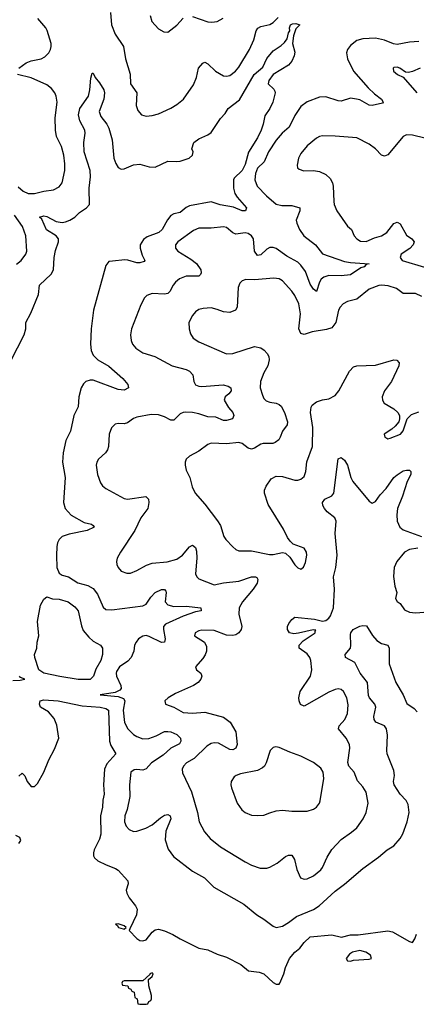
# Model space of a CAD drawing. Header units: inches. Extents: x 1834610 to 2027685, y 642842 to 774116.
# Tile 600 of 632: x 2004595 to 2007154, y 729514 to 735863. Entities that reach past the tile are written whole.
import ezdxf

# ---------------------------------------------------------------- set-up
doc = ezdxf.new("R2010")
doc.units = ezdxf.units.IN
doc.header["$MEASUREMENT"] = 0
doc.layers.add('C0702', color=7, linetype='Continuous')
doc.layers.add('C0703', color=7, linetype='Continuous')

msp = doc.modelspace()

# ---------------------------------------------------------------- linework, layer by layer
at = {"layer": 'C0702', "color": 5, "elevation": 220}
for points in [[(2005263.7, 730000), (2005270, 729998), (2005272, 730000)], [(2005306.6, 730000), (2005302, 729990), (2005350, 729939.1), (2005370, 729925.5), (2005390, 729923), (2005410, 729930.7), (2005450, 729978.8), (2005470, 729994.8), (2005490, 729998.8), (2005530, 729987.7), (2005584.1, 729964.1), (2005630, 729936.3), (2005750, 729876.3), (2005810, 729865.5), (2005870, 729837.1), (2005930, 729817.1), (2006021, 729770), (2006070.4, 729730.4), (2006141.1, 729721.1), (2006170, 729710.5), (2006230, 729654), (2006250, 729642.8), (2006270, 729644.7), (2006273.2, 729650), (2006298.4, 729710), (2006310, 729751), (2006337, 729810), (2006369.7, 729850), (2006403.3, 729876.7), (2006430, 729911.8), (2006470, 729948.4), (2006610, 729961.6), (2006672.1, 729947.9), (2006730, 729962), (2006778.6, 729961.4), (2006970, 729987.3), (2007000.7, 729980.7), (2007110, 729918), (2007130, 729912), (2007144.7, 729935.3), (2007154.5, 729965.5)]]:
    msp.add_lwpolyline(points, dxfattribs=at)
for points in [[(2006790, 729861.2), (2006742, 729850), (2006723.5, 729836.5), (2006702, 729810), (2006710, 729794), (2006730, 729792), (2006750, 729798), (2006850, 729804.7), (2006866, 729810), (2006858, 729830), (2006828, 729850)], [(2005450, 729718), (2005434, 729710), (2005434, 729706), (2005390, 729666), (2005270, 729666), (2005258, 729662), (2005254, 729650), (2005258, 729638), (2005292.7, 729632.7), (2005298, 729618), (2005312.7, 729612.7), (2005318, 729598), (2005332.7, 729592.7), (2005338, 729558), (2005354, 729550), (2005358, 729518), (2005370, 729514), (2005410, 729514), (2005422, 729518), (2005427.3, 729532.7), (2005442, 729538), (2005446, 729550), (2005446, 729570), (2005427.3, 729632.7), (2005426, 729674), (2005450, 729694), (2005455.3, 729710)]]:
    msp.add_lwpolyline(points, close=True, dxfattribs=at)
at = {"layer": 'C0703', "color": 5}
for points, elevation in [([(2005180.8, 735910), (2005188, 735830), (2005210.3, 735770), (2005264.9, 735690), (2005278.6, 735610), (2005308.8, 735511.1), (2005310.3, 735450), (2005350.2, 735390), (2005346.3, 735310), (2005356.7, 735276.7), (2005380.7, 735250), (2005410, 735240.4), (2005450, 735244.2), (2005490, 735254.6), (2005570, 735291.7), (2005610, 735315.6), (2005653, 735350), (2005716.9, 735443.1), (2005735.3, 735490), (2005749.8, 735550.2), (2005776.9, 735583.1), (2005790, 735588.2), (2005810, 735577.1), (2005858, 735530), (2005910, 735501.1), (2005930, 735498.4), (2005950, 735503.5), (2005988.4, 735530), (2006010, 735556.5), (2006078.4, 735670), (2006106.8, 735733.2), (2006121.8, 735790), (2006131.9, 735808.1), (2006150, 735818.2), (2006208.7, 735831.3), (2006230, 735845.2), (2006262.8, 735877.2)], 260), ([(2005437.1, 735890), (2005448.4, 735850), (2005490, 735804), (2005524.1, 735784.1), (2005550, 735782), (2005610, 735826.4), (2005650, 735872)], 280), ([(2005710, 735884), (2005810, 735848), (2005834.1, 735845.9), (2005868.5, 735851.5), (2005908.5, 735871.5)], 280), ([(2004538, 733662), (2004624.5, 733830), (2004634.5, 733870), (2004634.7, 733910), (2004667, 733970), (2004717.3, 734090), (2004722.7, 734150), (2004798, 734222), (2004812.6, 734250), (2004817.5, 734330), (2004826.3, 734373.7), (2004846.4, 734430), (2004845.6, 734450), (2004829.8, 734470), (2004768.3, 734508.3), (2004737.2, 734577.2), (2004723.6, 734590), (2004750, 734597.1), (2004770, 734592.8), (2004830, 734561.1), (2004870, 734555.8), (2004890, 734559.8), (2004918.7, 734570), (2004949.8, 734590), (2004980.3, 734619.7), (2005026.2, 734650), (2005046.4, 734670), (2005044, 734776), (2005051.3, 734850), (2005049.9, 734889.9), (2005009.9, 735010), (2005008.3, 735070), (2005017.8, 735130), (2005015.9, 735150), (2004983.5, 735210), (2004975.1, 735250), (2004983.5, 735290), (2005038, 735370), (2005047.8, 735410), (2005054, 735486), (2005062, 735518), (2005070, 735518), (2005081, 735490), (2005110, 735456.3), (2005138, 735410), (2005142, 735390), (2005138.7, 735350), (2005108.2, 735270), (2005118.7, 735238.7), (2005157, 735190), (2005170, 735164), (2005191.6, 735088.4), (2005203.1, 734970), (2005215.1, 734935.1), (2005230, 734910.6), (2005250, 734899.3), (2005270, 734901.3), (2005330, 734926.7), (2005370, 734930.4), (2005430, 734914), (2005470, 734910.7), (2005550, 734950.7), (2005610, 734947.3), (2005630, 734950.8), (2005688, 734970), (2005709, 734990), (2005714, 735010), (2005706.6, 735030), (2005718.4, 735070), (2005750, 735094), (2005810, 735120.4), (2005830, 735134.9), (2005890, 735225.5), (2005921.6, 735258.4), (2005939.6, 735290), (2006013.3, 735346.7), (2006107.3, 735510), (2006163.8, 735556.2), (2006190, 735613.4), (2006230, 735661.6), (2006283.3, 735696.7), (2006304.2, 735715.8), (2006320.1, 735739.9), (2006330, 735778), (2006339, 735790), (2006335.1, 735810), (2006343, 735830), (2006356, 735836), (2006377.1, 735837.1), (2006402, 735830), (2006376, 735804), (2006362, 735758), (2006356.3, 735710), (2006370, 735654), (2006366.8, 735630), (2006350, 735595.3), (2006330.4, 735569.6), (2006230.8, 735510), (2006202, 735470), (2006198.8, 735450), (2006235.2, 735415.2), (2006241.4, 735401.4), (2006243, 735390), (2006228.7, 735330), (2006210, 735289.6), (2006176.9, 735243.1), (2006166.4, 735190), (2006152.8, 735150), (2006130, 735101.3), (2006072.2, 735007.8), (2006050, 734929.8), (2006030, 734890.9), (2005979, 734841), (2005974, 734830), (2005975.5, 734775.5), (2005982.8, 734742.8), (2005998.3, 734718.3), (2006058.8, 734650), (2006052, 734630), (2006030, 734629.7), (2005973.8, 734653.8), (2005888.1, 734668.1), (2005830, 734688.4), (2005690, 734662.3), (2005668.7, 734651.3), (2005630, 734620.2), (2005590, 734609.9), (2005570, 734599.4), (2005548, 734572), (2005514.7, 734510), (2005493.6, 734490), (2005417.2, 734462.8), (2005393.8, 734446.2), (2005372.8, 734410), (2005371.8, 734390), (2005384.5, 734344.5), (2005403, 734310), (2005397.4, 734302.6), (2005370, 734294.3), (2005350, 734295.6), (2005292.9, 734312.9), (2005274.1, 734314.1), (2005193.4, 734306.6), (2005170, 734302.6), (2005150, 734278), (2005071, 733990), (2005055.5, 733870), (2005051.2, 733770), (2005055.5, 733730), (2005070, 733699.5), (2005098.3, 733670), (2005170, 733629.1), (2005260.4, 733550), (2005293, 733510), (2005297.3, 733490), (2005270, 733474.5), (2005230, 733477.4), (2005070, 733538.5), (2005050, 733538.3), (2005022.8, 733530), (2005005.9, 733514.1), (2004992.4, 733490), (2004975.5, 733430), (2004972.8, 733367.2), (2004944.8, 733310), (2004922.9, 733210), (2004892.6, 733150), (2004874.6, 733070), (2004871, 733010), (2004887.3, 732910), (2004876.8, 732750), (2004887.6, 732710), (2004927.1, 732667.1), (2005010, 732621.6), (2005058, 732610), (2005070, 732601), (2005075.5, 732590), (2005031, 732570), (2004914.2, 732545.8), (2004868.7, 732530), (2004849.4, 732510.6), (2004839.7, 732490), (2004834.2, 732465.8), (2004832, 732408), (2004835.3, 732330), (2004850, 732292.9), (2004870, 732282), (2004910, 732271.3), (2004970, 732231.7), (2005034.7, 732214.8), (2005070, 732194.9), (2005097.6, 732157.6), (2005134.4, 732074.4), (2005150, 732060.3), (2005190, 732056.9), (2005390, 732083), (2005410, 732094.3), (2005440.6, 732139.4), (2005470, 732169.2), (2005510, 732188.9), (2005530, 732188.4), (2005538.2, 732178.2), (2005540.8, 732170), (2005533.7, 732110), (2005550, 732088.9), (2005590, 732078.5), (2005670, 732081.5), (2005764.7, 732070), (2005766, 732050), (2005730, 732044.4), (2005650, 732016), (2005535.1, 731964.9), (2005522.7, 731950), (2005522.6, 731930), (2005534.3, 731870), (2005530, 731849.6), (2005510, 731846.8), (2005430, 731886.3), (2005410, 731891.2), (2005390, 731887.6), (2005362.6, 731870), (2005345.7, 731850), (2005336, 731830), (2005331.4, 731790), (2005315.3, 731750), (2005292.9, 731727.2), (2005238.7, 731690), (2005220, 731660), (2005216.9, 731650), (2005219.8, 731630), (2005248.1, 731570), (2005249.2, 731550), (2005240.8, 731539.2), (2005210, 731524.8), (2005114, 731510), (2005230, 731498.6), (2005264.9, 731484.9), (2005273, 731470), (2005263.3, 731410), (2005270.2, 731330), (2005292.4, 731290), (2005330, 731253.2), (2005350, 731240.6), (2005390, 731225.6), (2005428.2, 731228.2), (2005475.9, 731244.1), (2005530, 731272.1), (2005550, 731272.5), (2005570, 731271.3), (2005610, 731252.7), (2005633.2, 731230), (2005635.8, 731210), (2005626.5, 731193.5), (2005570, 731165.2), (2005520.2, 731119.9), (2005444.8, 731070), (2005410, 731031.5), (2005390, 731023), (2005350, 731029), (2005333.6, 731026.4), (2005312.8, 731010), (2005303.7, 730930), (2005305.9, 730854.1), (2005288.3, 730770), (2005272.8, 730730), (2005270.3, 730690), (2005281.8, 730661.8), (2005301.6, 730641.6), (2005330, 730628.8), (2005350, 730630.3), (2005409.3, 730650), (2005448.9, 730671.1), (2005502.7, 730717.3), (2005530, 730734.3), (2005550, 730738.4), (2005565.3, 730730), (2005569.3, 730710), (2005538.8, 730630), (2005534, 730574), (2005553.7, 730513.7), (2005586.4, 730466.4), (2005710, 730371.5), (2005788.2, 730330), (2005848, 730270), (2006040.3, 730160.3), (2006124.9, 730090), (2006170, 730063.7), (2006230, 730017), (2006250.3, 730010.3), (2006290, 730018.5), (2006330, 730041.3), (2006380.3, 730079.7), (2006490, 730125.7), (2006527.6, 730150), (2006630, 730244.4), (2006691.7, 730288.3), (2006809.6, 730390), (2006910, 730462.4), (2006966, 730510), (2007010, 730535.5), (2007050, 730583.8), (2007067.5, 730612.5), (2007095.9, 730690), (2007107.6, 730750), (2007102.2, 730802.3), (2007088.7, 730828.7), (2007049.1, 730869.1), (2007010.8, 730930), (2007007.1, 730950), (2007012.6, 730990), (2007010, 731020.9), (2006966, 731130), (2006963.1, 731150), (2006968.3, 731250), (2006962.6, 731290), (2006949.8, 731309.8), (2006892.9, 731332.9), (2006881.5, 731350), (2006880.8, 731370), (2006893.3, 731430), (2006886, 731450), (2006851.2, 731490), (2006844.9, 731504.9), (2006839.1, 731590), (2006792.5, 731650), (2006757.1, 731717.1), (2006698.4, 731750), (2006695.6, 731770), (2006728.8, 731811.2), (2006732.5, 731830), (2006730, 731898), (2006732, 731910), (2006746, 731930), (2006790, 731953), (2006810, 731956.6), (2006833.4, 731953.4), (2006871.2, 731891.1), (2006899.1, 731859.1), (2006930, 731841.3), (2006970.3, 731830.3), (2006979.5, 731810), (2006979.7, 731710), (2007022, 731590), (2007068.5, 731510), (2007093.8, 731453.8), (2007140.8, 731420.8), (2007160, 731400)], 240), ([(2004590, 735550.3), (2004636.3, 735583.7), (2004670, 735596.9), (2004733.2, 735610), (2004757.6, 735622.4), (2004783, 735650), (2004794, 735670), (2004798.3, 735690), (2004797.4, 735710), (2004772.7, 735792.7), (2004763.9, 735810), (2004712.8, 735870)], 260), ([(2007170, 735723.1), (2007110, 735718.3), (2007030, 735702.9), (2007007.2, 735707.2), (2006950, 735731.6), (2006890, 735743.4), (2006810, 735740.2), (2006771.2, 735728.9), (2006730, 735696.9), (2006710.3, 735670), (2006704.9, 735650), (2006709.3, 735609.3), (2006748.4, 735530), (2006843, 735423), (2006884, 735384), (2006928.7, 735350), (2006940.5, 735330), (2006936, 735324), (2006868.5, 735308.5), (2006850, 735311.1), (2006790, 735345.3), (2006769, 735351), (2006730, 735356.4), (2006670, 735338.3), (2006650, 735339.8), (2006570, 735366.2), (2006530, 735362.7), (2006450, 735332), (2006410, 735303.1), (2006370, 735245.4), (2006334.2, 735170), (2006288, 735130), (2006250, 735086.9), (2006200.8, 735010), (2006173.1, 734946.9), (2006130, 734905.1), (2006116.1, 734870), (2006111.5, 734830), (2006127.9, 734790), (2006187.5, 734727.5), (2006250, 734674), (2006285.5, 734665.5), (2006350, 734665.2), (2006402, 734650), (2006403.1, 734630), (2006379, 734570), (2006382.8, 734550), (2006400.7, 734510), (2006428.2, 734470), (2006503.2, 734410), (2006550, 734352.4), (2006690, 734303.2), (2006730, 734296.6), (2006850.5, 734289.5), (2006830, 734284), (2006818.8, 734270), (2006797.2, 734262.8), (2006730, 734218.5), (2006670, 734210.5), (2006590, 734214.1), (2006557.5, 734202.5), (2006540.8, 734190), (2006528.7, 734171.3), (2006510, 734109.6), (2006490, 734124.7), (2006470, 734157.6), (2006438.3, 734238.3), (2006410, 734280.7), (2006390, 734299.5), (2006318.8, 734338.9), (2006250, 734386.5), (2006230, 734394.5), (2006210, 734394), (2006190, 734384), (2006150, 734347), (2006130, 734342.4), (2006109.4, 734370), (2006104.5, 734450), (2006090.7, 734470), (2006070, 734483.4), (2006050, 734488.3), (2005990, 734479.4), (2005970, 734488.7), (2005930, 734523.1), (2005910, 734527.7), (2005830, 734517.4), (2005750, 734518.9), (2005717, 734503), (2005615.5, 734430), (2005600.5, 734410), (2005599.3, 734390), (2005614.9, 734370), (2005698.9, 734318.9), (2005735.2, 734290), (2005763.2, 734250), (2005767, 734230), (2005761.1, 734218.9), (2005750, 734209.8), (2005670, 734208.4), (2005627.2, 734192.8), (2005600.9, 734170), (2005584.9, 734150), (2005563.6, 734110), (2005550, 734098), (2005530, 734092.5), (2005450, 734098), (2005414.9, 734085.1), (2005401.3, 734070), (2005376.9, 734023.1), (2005315.6, 733870), (2005310.3, 733830), (2005313.7, 733793.7), (2005323.7, 733770), (2005345.3, 733745.3), (2005390, 733715.6), (2005467.7, 733690), (2005579.1, 733630), (2005670, 733607.3), (2005690, 733597.3), (2005711.7, 733571.7), (2005719.2, 733530), (2005730, 733509.2), (2005750, 733499.7), (2005770, 733497.6), (2005907.3, 733507.3), (2005939.7, 733499.7), (2005957.1, 733490), (2005958.7, 733470), (2005944.9, 733450), (2005921.1, 733430), (2005913.8, 733410), (2005942.5, 733362.5), (2005970.3, 733330), (2005977.6, 733310), (2005967.3, 733290), (2005930, 733278.7), (2005910, 733279.3), (2005859.7, 733299.8), (2005810, 733301.7), (2005750, 733322.3), (2005710, 733330.5), (2005668, 733332), (2005649.4, 733330.6), (2005630, 733320.5), (2005590, 733279.7), (2005570, 733281.5), (2005530, 733301.1), (2005490, 733314.2), (2005442.9, 733317.1), (2005350, 733299.1), (2005330, 733291.1), (2005290, 733262.6), (2005270, 733256.4), (2005230, 733258.7), (2005210, 733254), (2005186.7, 733230), (2005172, 733190), (2005168.8, 733110), (2005162, 733090), (2005148.2, 733070), (2005104.4, 733030), (2005092, 733010), (2005087.4, 732990), (2005096.1, 732930), (2005116.9, 732876.9), (2005130, 732857.1), (2005150, 732840.3), (2005270, 732775.8), (2005291.4, 732771.4), (2005408, 732788), (2005426.5, 732770), (2005429, 732749), (2005421.2, 732710), (2005376.5, 732650), (2005337.8, 732570), (2005245.3, 732430), (2005224.4, 732390), (2005220.4, 732370), (2005222.4, 732350), (2005230.5, 732330), (2005250, 732307.7), (2005286.6, 732293.4), (2005310, 732294.4), (2005350, 732310.4), (2005413.5, 732346.5), (2005450, 732359.1), (2005546.8, 732366.8), (2005610, 732384), (2005644.5, 732410), (2005690, 732464.6), (2005710, 732473.7), (2005730, 732460.5), (2005736.7, 732436.7), (2005737.7, 732390), (2005730.2, 732290.2), (2005737, 732270), (2005750, 732258), (2005850, 732219.6), (2005910, 732231), (2006010, 732241.7), (2006090.3, 732270.2), (2006116, 732270), (2006125.1, 732265.1), (2006132.5, 732252.5), (2006127.6, 732230), (2006100.6, 732190), (2006031.8, 732110), (2006010.2, 732070), (2006008.1, 732030), (2006027.9, 731950), (2006023.2, 731930), (2006009.2, 731910), (2005990, 731897), (2005970, 731891.2), (2005930, 731894.8), (2005850, 731923.5), (2005770, 731926.3), (2005750, 731922.4), (2005728, 731910), (2005722, 731890), (2005788, 731848.1), (2005801.2, 731821.2), (2005799.7, 731790), (2005792.4, 731767.6), (2005777.1, 731742.8), (2005728.6, 731690), (2005736, 731670), (2005764, 731650), (2005770.5, 731630), (2005763.8, 731610), (2005746, 731590), (2005717.1, 731570), (2005601.4, 731518.6), (2005552.9, 731490), (2005532.4, 731470), (2005534.8, 731450), (2005590, 731430.2), (2005650, 731395.2), (2005710.2, 731390.2), (2005790, 731397.8), (2005910, 731364.5), (2005953.7, 731333.7), (2005990.2, 731270), (2005998.4, 731190), (2005990, 731166.3), (2005970, 731155.6), (2005950, 731158), (2005877.3, 731197.3), (2005850, 731200.2), (2005830, 731195.4), (2005801.9, 731178.1), (2005720.6, 731099.4), (2005670.4, 731070), (2005652.2, 731050), (2005644.4, 731030), (2005645.9, 731005.8), (2005704.1, 730884.1), (2005743.1, 730750), (2005754, 730690), (2005786.7, 730626.7), (2005823.6, 730583.6), (2005890.2, 730530.2), (2006050, 730431.7), (2006090, 730411.8), (2006147.5, 730392.5), (2006190, 730391.7), (2006210, 730397.4), (2006256.8, 730423.2), (2006310, 730466.7), (2006330, 730476.4), (2006350, 730474.9), (2006367.9, 730447.9), (2006382.9, 730382.8), (2006406, 730330), (2006430, 730321.7), (2006450, 730322.7), (2006490, 730341.5), (2006538.7, 730381.3), (2006550, 730396.3), (2006578.2, 730461.8), (2006610, 730512.4), (2006670, 730577), (2006737.1, 730622.9), (2006770, 730652.9), (2006811.9, 730710), (2006830.8, 730750), (2006843.5, 730810), (2006830, 730881.2), (2006810, 730917), (2006775.6, 730955.6), (2006753, 731010), (2006719.3, 731050), (2006712.3, 731072.3), (2006725.5, 731165.5), (2006723.1, 731190), (2006701.5, 731230), (2006652.8, 731290), (2006656.3, 731310), (2006693.1, 731350), (2006709.8, 731390), (2006714.6, 731445.4), (2006705.5, 731490), (2006684.4, 731530), (2006670, 731543.5), (2006650, 731547.7), (2006630, 731544.1), (2006590, 731526.5), (2006430, 731436.9), (2006407, 731447), (2006398, 731470), (2006396.9, 731490), (2006405.6, 731530), (2006472, 731630), (2006480.9, 731670), (2006474.4, 731730), (2006467.7, 731750), (2006450, 731774.5), (2006398.3, 731810), (2006399.2, 731830), (2006423.3, 731856.7), (2006502, 731910), (2006500.9, 731919.1), (2006506, 731926), (2006489.3, 731929.3), (2006393.6, 731906.4), (2006363.4, 731903.4), (2006336.2, 731910), (2006322.8, 731930), (2006322.3, 731950), (2006331.7, 731970), (2006350, 731995.8), (2006370, 732010.2), (2006497, 731997), (2006550, 731983.8), (2006570, 731988.2), (2006590, 732003.1), (2006600.7, 732019.3), (2006620.6, 732070), (2006626.5, 732190), (2006620.2, 732270), (2006634.5, 732330), (2006643.7, 732410), (2006629.9, 732550), (2006636.4, 732630), (2006628.3, 732650), (2006579.7, 732690), (2006562.6, 732710), (2006551.2, 732730), (2006549.7, 732750), (2006563.6, 732770), (2006608.3, 732791.7), (2006622.8, 732810), (2006649.8, 733030.2), (2006670, 733040.7), (2006690, 733023), (2006710, 732990.6), (2006731.1, 732911.1), (2006744.9, 732884.9), (2006850, 732757.6), (2006870, 732745.3), (2006890, 732755.8), (2006920.3, 732799.7), (2006959.9, 732840.1), (2007010, 732910.3), (2007030, 732928.8), (2007070, 732952.7), (2007090, 732958.7), (2007110, 732958), (2007119.1, 732950), (2007118.7, 732930), (2007094.8, 732885.2), (2007065, 732790), (2007033.5, 732710), (2007028.7, 732670), (2007031.4, 732630), (2007047.8, 732590), (2007070, 732572.9), (2007187.7, 732530)], 260), ([(2007178.8, 735550), (2007130, 735527.6), (2007103.2, 735523.2), (2007084.7, 735524.7), (2007048, 735550), (2007030, 735556), (2007010, 735554), (2007004.7, 735550), (2007006.8, 735530), (2007032, 735510), (2007070, 735492), (2007158.7, 735390)], 280), ([(2004584.5, 734784.5), (2004617, 734757), (2004650, 734742.7), (2004690, 734741.1), (2004750, 734757.8), (2004813.4, 734766.6), (2004850, 734784.4), (2004868.6, 734811.5), (2004886.6, 734890), (2004887, 734933), (2004879.8, 734990), (2004864.4, 735044.4), (2004833.3, 735110), (2004825, 735150), (2004823.9, 735230), (2004836.4, 735330), (2004829.8, 735369.8), (2004821.7, 735390), (2004799.8, 735419.8), (2004770, 735441.8), (2004670, 735488.6), (2004581.2, 735510)], 260), ([(2007210, 735099), (2007130, 735119.1), (2007090, 735119.6), (2007070, 735109.4), (2006970, 734991.5), (2006950, 734983), (2006930, 734989.7), (2006890.9, 735030), (2006850, 735061), (2006770, 735101), (2006630, 735112.3), (2006550, 735113), (2006530, 735109.6), (2006510, 735099.6), (2006450.4, 735050), (2006410, 735000.7), (2006394.9, 734970), (2006384.8, 734924.8), (2006387.8, 734907.8), (2006398.3, 734898.3), (2006429, 734889), (2006490, 734890.3), (2006530, 734883.1), (2006570, 734865.2), (2006598.7, 734838.7), (2006613.4, 734810), (2006618, 734790), (2006621.5, 734690), (2006624.9, 734670), (2006641.7, 734630), (2006710, 734530.3), (2006736.5, 734510), (2006754.3, 734470), (2006770, 734448.8), (2006794.7, 734434.7), (2006830, 734433.5), (2006884.5, 734455.5), (2006930, 734468), (2006963.7, 734490), (2007010, 734547.9), (2007030, 734557.7), (2007035.3, 734555.3), (2007050, 734545.7), (2007090, 734474.3), (2007124.9, 734450), (2007140.9, 734430), (2007133.6, 734410), (2007113.1, 734386.9), (2007057.6, 734350), (2007050.3, 734330), (2007063.1, 734310), (2007207.4, 734267.4)], 280), ([(2004574, 734286), (2004605.4, 734310), (2004635.4, 734350), (2004642, 734370), (2004633.6, 734470), (2004613.7, 734530), (2004561.9, 734601.9)], 260), ([(2007190, 734078.7), (2007150, 734096.4), (2007070, 734096.8), (2007025.6, 734130), (2006972.5, 734147.5), (2006930, 734151.9), (2006912.3, 734147.7), (2006850, 734125.1), (2006770, 734060.8), (2006710, 734045.1), (2006681.3, 734030), (2006662.6, 734010), (2006651.6, 733990), (2006635, 733910), (2006610, 733876.4), (2006575.8, 733864.2), (2006482.8, 733850), (2006430, 733832.4), (2006410, 733839.8), (2006395.5, 733870), (2006406, 733966), (2006395.7, 734030), (2006370, 734084.2), (2006350, 734113), (2006290, 734178.7), (2006270, 734191.3), (2006235.8, 734195.8), (2006110, 734184.5), (2006053.3, 734186.7), (2006030, 734179.5), (2006015.8, 734164.2), (2006004.5, 734135.5), (2005997.8, 734010), (2005988.6, 733990), (2005950, 733973.8), (2005910, 733979.4), (2005870, 733995), (2005830, 734004.2), (2005779.6, 734000.4), (2005750, 733993.3), (2005730, 733979.6), (2005710, 733955.6), (2005686, 733910), (2005688.8, 733868.9), (2005697.4, 733837.4), (2005714.9, 733810), (2005750, 733784.6), (2005930, 733707.4), (2005970, 733710.3), (2006110, 733754.9), (2006150, 733746.5), (2006171.5, 733731.5), (2006192, 733710), (2006201.7, 733690), (2006204.2, 733670), (2006195.5, 733630), (2006170, 733585.6), (2006149.1, 733529.1), (2006146.9, 733490), (2006161, 733441), (2006170, 733420.7), (2006185.5, 733405.5), (2006210, 733395.8), (2006251, 733390), (2006270, 733382.4), (2006282.4, 733370), (2006303.1, 733330), (2006322.3, 733270), (2006320.9, 733250), (2006290.3, 733210), (2006276.5, 733170), (2006266.2, 733153.8), (2006244.3, 733135.7), (2006229.3, 733130.7), (2006166.8, 733130), (2006150, 733124.8), (2006110, 733099.2), (2006090, 733094.2), (2006070, 733100.9), (2006030, 733129.7), (2006010, 733137.3), (2005930, 733128.5), (2005830, 733132.3), (2005810, 733123.6), (2005750, 733079.6), (2005690, 733049.4), (2005670, 733029), (2005662.4, 733010), (2005662.4, 732990), (2005670, 732958), (2005693.4, 732910), (2005708.2, 732850), (2005728.2, 732810), (2005790, 732738), (2005871.7, 732631.7), (2005890, 732601), (2005912.7, 732530), (2005925.5, 732510), (2005970, 732463), (2005990, 732446.4), (2006010, 732437.6), (2006090, 732437.7), (2006206.6, 732413.4), (2006230, 732413.6), (2006290, 732427.4), (2006310, 732423.1), (2006337.3, 732397.3), (2006370, 732347.3), (2006390, 732327.3), (2006410, 732318.8), (2006427, 732333), (2006438.3, 732361.7), (2006447.6, 732410), (2006445.1, 732430), (2006430, 732454.5), (2006360.5, 732480.5), (2006339.7, 732499.7), (2006323.3, 732523.3), (2006297.3, 732577.3), (2006197.4, 732737.4), (2006174, 732810), (2006175, 732830), (2006185.3, 732854.7), (2006216.9, 732903.1), (2006250, 732920.2), (2006290, 732917.7), (2006370, 732892.9), (2006390, 732893.1), (2006410, 732899.5), (2006430, 732918), (2006441.7, 732950), (2006448.6, 733011.5), (2006484.7, 733110), (2006486.7, 733233.3), (2006472, 733330), (2006475.6, 733364.4), (2006483.3, 733376.7), (2006510, 733398), (2006550, 733411.8), (2006590, 733418.7), (2006630, 733440.5), (2006654.3, 733470), (2006723.6, 733596.4), (2006750, 733624.9), (2006770, 733631.7), (2006890, 733634.2), (2007010, 733670.3), (2007028.1, 733668.1), (2007043, 733650), (2007041.3, 733630), (2006994.2, 733530), (2006948.7, 733470), (2006933, 733430), (2006936.3, 733410), (2006946.8, 733390), (2007010, 733353.4), (2007034.8, 733330), (2007046.8, 733310), (2007046.8, 733290), (2007041, 733270), (2007018.5, 733241.5), (2006997.3, 733222.7), (2006946, 733190), (2006952, 733170), (2006963.5, 733163.5), (2006970, 733161), (2006985.4, 733165.4), (2007052.7, 733190), (2007070, 733212), (2007096, 733290), (2007122.7, 733317.3), (2007170, 733334)], 280), ([(2007164.7, 732455.3), (2007110, 732446.4), (2007077.6, 732430), (2007028.3, 732370), (2007012.3, 732330), (2007007.1, 732272.9), (2007016.1, 732210), (2007027.6, 732170), (2007019.3, 732130), (2007030, 732110.8), (2007050, 732099.1), (2007078.4, 732058.4), (2007110, 732043.2), (2007150, 732037.8), (2007230, 732045.2)], 260), ([(2004550, 731602.4), (2004597, 731603), (2004629, 731610), (2004600.8, 731620.8), (2004593.3, 731630)], 240), ([(2004590, 730984.7), (2004610, 731004.7), (2004627.1, 730987.1), (2004644, 730950), (2004670, 730918.8), (2004690, 730918.8), (2004710, 730938.8), (2004751.3, 731010), (2004782, 731090), (2004820.3, 731159.7), (2004847.4, 731230), (2004833.6, 731313.6), (2004817.5, 731357.5), (2004779.8, 731399.8), (2004729.6, 731430), (2004723.6, 731450), (2004726, 731470), (2004750, 731478), (2004844, 731470), (2004998.7, 731438.8), (2005114.8, 731430), (2005150, 731421.8), (2005167.2, 731410), (2005174.9, 731210), (2005182.9, 731182.8), (2005215.5, 731130), (2005156.5, 731063.5), (2005141.6, 731030), (2005135.5, 730930), (2005139.2, 730870), (2005131.7, 730830), (2005130, 730785.2), (2005116.8, 730730), (2005119.2, 730610), (2005110, 730579.5), (2005076.5, 730510), (2005070.3, 730490), (2005070.3, 730470.3), (2005077.4, 730457.4), (2005099.9, 730439.9), (2005152.5, 730412.5), (2005213, 730390), (2005230, 730378.7), (2005293.4, 730310), (2005294.9, 730290), (2005282.4, 730250), (2005286, 730230), (2005301.2, 730201.2), (2005342, 730150), (2005353.2, 730126.8), (2005347.7, 730090), (2005306.6, 730000)], 220), ([(2004588.7, 730550), (2004602, 730570), (2004595.3, 730590), (2004570, 730602)], 220), ([(2005272, 730000), (2005282, 730010), (2005270, 730019), (2005230, 730033.2), (2005214, 730030), (2005224.7, 730024.7), (2005232, 730010), (2005263.7, 730000)], 220)]:
    msp.add_lwpolyline(points, dxfattribs=dict(at, elevation=elevation))
for points, elevation in [([(2004971.2, 731608.8), (2004853, 731627), (2004751.6, 731650), (2004718.2, 731670), (2004693.1, 731750), (2004691.2, 731768.9), (2004706.3, 731810), (2004707.9, 731850), (2004717.4, 731890), (2004710, 731982), (2004730, 732088), (2004750, 732127), (2004770, 732141.7), (2004807.6, 732127.6), (2004850, 732125.8), (2004906.8, 732110), (2004950, 732076.5), (2004972.8, 732050), (2004993.6, 731953.6), (2005004.1, 731924.1), (2005040.3, 731880.3), (2005070, 731856.5), (2005116, 731830), (2005130, 731811.3), (2005128.6, 731768.5), (2005118.4, 731730), (2005086.1, 731673.9), (2005071.2, 731628.9), (2005050, 731609.2)], 220), ([(2006246.9, 731173.1), (2006230, 731169.4), (2006210.6, 731150), (2006186, 731070), (2006175.3, 731050), (2006162.2, 731037.8), (2006130, 731021.7), (2006019.9, 731000.1), (2005991, 730990), (2005979.5, 730980.5), (2005960.5, 730950), (2005958, 730930), (2005961.6, 730910), (2005998.4, 730810), (2006027.7, 730767.7), (2006050.8, 730750), (2006090, 730734.4), (2006130, 730730.4), (2006170, 730734.4), (2006210, 730748.4), (2006250, 730761.3), (2006290, 730766.4), (2006350, 730759.5), (2006450, 730760.3), (2006490, 730772.4), (2006510, 730785.5), (2006529.6, 730810), (2006534.9, 730825.1), (2006557.7, 730970), (2006554, 731010), (2006537.3, 731037.3), (2006490, 731073.3), (2006410, 731114), (2006338.8, 731138.8), (2006270, 731169.6)], 280)]:
    msp.add_lwpolyline(points, close=True, dxfattribs=dict(at, elevation=elevation))

doc.saveas('drawing.dxf')
